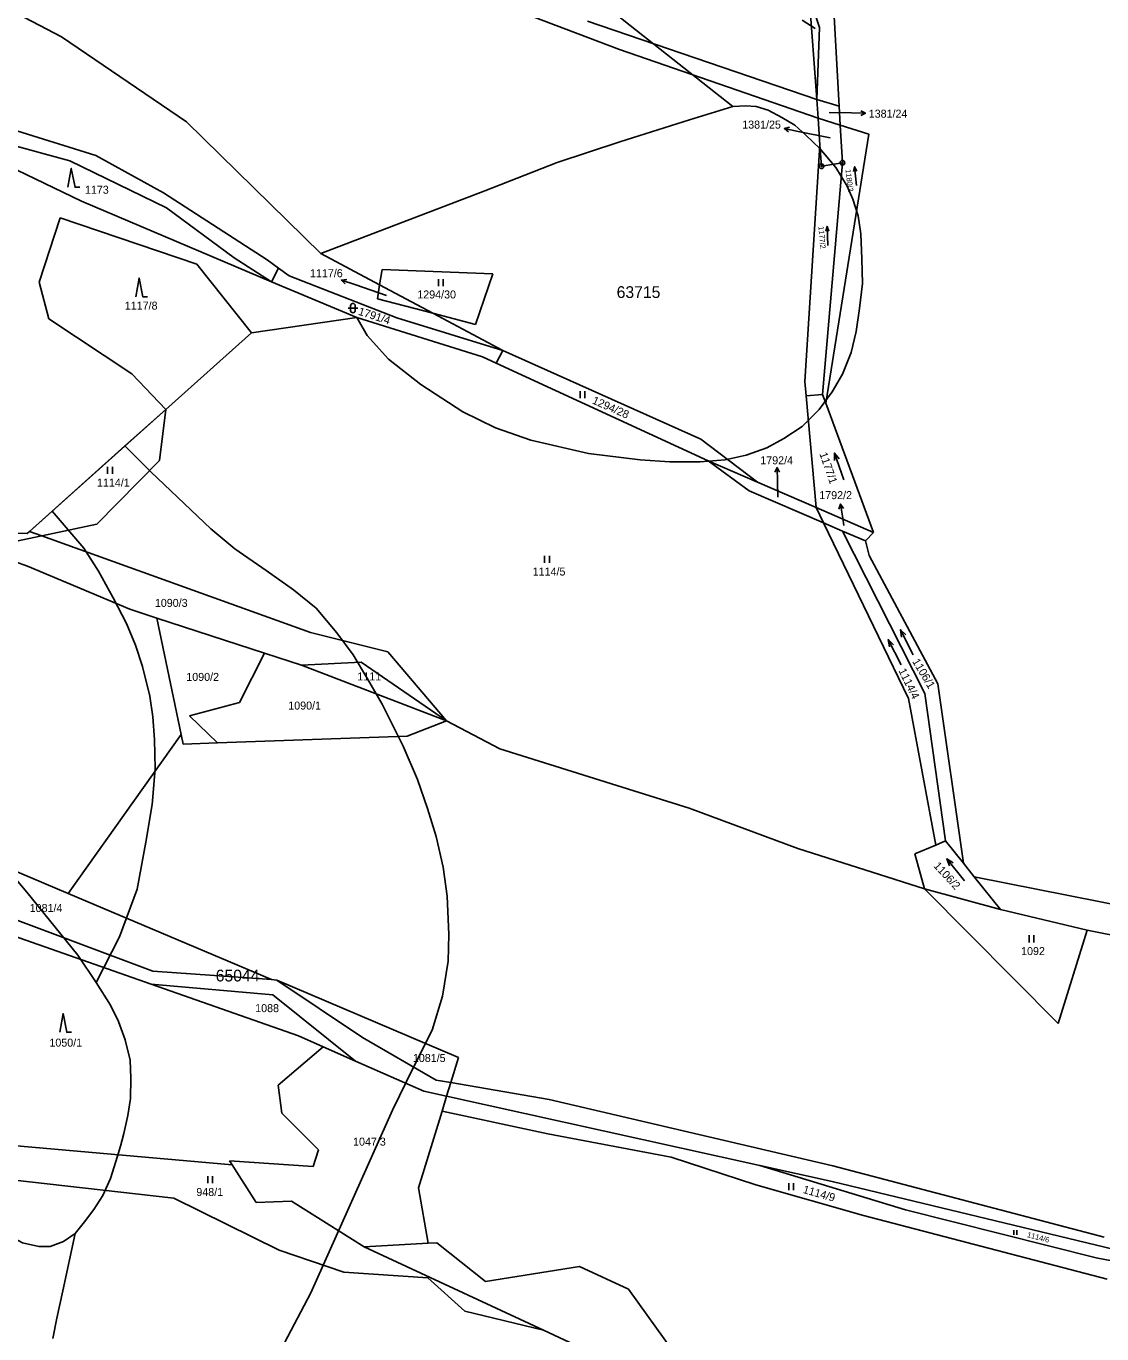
# Model space of a CAD drawing. Extents: x -546762 to -540209, y -1046851 to -1035694.
# Drawn here: x -542898.1 to -542669.5, y -1042102.3 to -1041824.4 of the extents above; entities that cross this region are included whole.
import ezdxf

# ---------------------------------------------------------------- set-up
doc = ezdxf.new("R2010")
doc.units = 0
for name, color, linetype in [('Vrstva 1', 7, 'Continuous'), ('Vrstva 16', 7, 'Continuous'), ('Vrstva 18', 7, 'Continuous'), ('Vrstva 24', 7, 'Continuous'), ('Vrstva 25', 7, 'Continuous'), ('Vrstva 52', 7, 'Continuous'), ('Vrstva 53', 7, 'Continuous'), ('Vrstva 6', 7, 'Continuous')]:
    doc.layers.add(name, color=color, linetype=linetype)

msp = doc.modelspace()

# ---------------------------------------------------------------- linework, layer by layer
at = {"layer": 'Vrstva 1'}
for points in [[(-542725.34, -1041841.37), (-542729.53, -1041766.42)], [(-542890.59, -1041826.68), (-542915.74, -1041813.52)], [(-542731.7, -1041817.94), (-542730.13, -1041840.02)], [(-542864.07, -1041844.72), (-542890.59, -1041826.68)], [(-542730.13, -1041840.02), (-542729.85, -1041843.93)], [(-542725.11, -1041845.42), (-542725.34, -1041841.37)], [(-542864.07, -1041844.72), (-542835.51, -1041872.74)], [(-542729.85, -1041843.93), (-542729.44, -1041849.68)], [(-542724.66, -1041853.43), (-542725.11, -1041845.42)], [(-542725.11, -1041845.42), (-542719.05, -1041847.33)], [(-542719.05, -1041847.33), (-542728.2, -1041904.48)], [(-542732.65, -1041899.94), (-542729.44, -1041849.68)], [(-542729.44, -1041849.68), (-542729.12, -1041854.18)], [(-542724.66, -1041853.43), (-542729.12, -1041854.18)], [(-542728.88, -1041902.64), (-542724.66, -1041853.43)], [(-542835.51, -1041872.74), (-542823.01, -1041879.39)], [(-542846.01, -1041878.74), (-542844.52, -1041875.81)], [(-542842.26, -1041877.45), (-542844.52, -1041875.81)], [(-542827.82, -1041886.32), (-542846.01, -1041878.74)], [(-542819.37, -1041886.37), (-542842.26, -1041877.45)], [(-542823.01, -1041879.39), (-542811.71, -1041885.41)], [(-542850.26, -1041889.57), (-542827.82, -1041886.32)], [(-542801.14, -1041894.69), (-542827.82, -1041886.32)], [(-542796.84, -1041893.32), (-542819.37, -1041886.37)], [(-542811.71, -1041885.41), (-542796.84, -1041893.32)], [(-542850.26, -1041889.57), (-542868.46, -1041905.85)], [(-542798.24, -1041896.02), (-542801.14, -1041894.69)], [(-542796.84, -1041893.32), (-542798.24, -1041896.02)], [(-542753.17, -1041916.74), (-542798.24, -1041896.02)], [(-542732.65, -1041899.94), (-542732.37, -1041902.97)], [(-542728.88, -1041902.64), (-542732.37, -1041902.97)], [(-542732.37, -1041902.97), (-542730.22, -1041926.71)], [(-542728.88, -1041902.64), (-542728.2, -1041904.48)], [(-542868.46, -1041905.85), (-542897.4, -1041931.75)], [(-542728.2, -1041904.48), (-542718.06, -1041932)], [(-542753.17, -1041916.74), (-542744.49, -1041923.12)], [(-542742.69, -1041921.29), (-542753.17, -1041916.74)], [(-542728.66, -1041929.94), (-542744.49, -1041923.12)], [(-542730.22, -1041926.71), (-542742.69, -1041921.29)], [(-542718.06, -1041932), (-542730.22, -1041926.71)], [(-542730.22, -1041926.71), (-542728.66, -1041929.94)], [(-542897.4, -1041931.75), (-542897.92, -1041932.21)], [(-542897.4, -1041931.75), (-542894.78, -1041932.69)], [(-542724.62, -1041931.68), (-542728.66, -1041929.94)], [(-542728.66, -1041929.94), (-542710.6, -1041967.24)], [(-542719.77, -1041933.77), (-542724.62, -1041931.68)], [(-542707.17, -1041966.21), (-542724.62, -1041931.68)], [(-542917.88, -1041932.03), (-542897.92, -1041932.21)], [(-542901.85, -1041934.2), (-542894.78, -1041932.69)], [(-542894.78, -1041932.69), (-542837.67, -1041953.24)], [(-542718.06, -1041932), (-542719.77, -1041933.77)], [(-542718.96, -1041936.88), (-542719.77, -1041933.77)], [(-542903.36, -1041937.17), (-542897.84, -1041939.12)], [(-542704.4, -1041964.12), (-542718.96, -1041936.88)], [(-542897.84, -1041939.12), (-542876.11, -1041948.28)], [(-542876.11, -1041948.28), (-542870.32, -1041950.17)], [(-542865.17, -1041974.9), (-542870.32, -1041950.17)], [(-542837.67, -1041953.24), (-542821.24, -1041957.37)], [(-542821.24, -1041957.37), (-542808.77, -1041971.97)], [(-542704.4, -1041964.12), (-542698.96, -1042002.26)], [(-542710.6, -1041967.24), (-542704.8, -1041998.39)], [(-542707.17, -1041966.21), (-542702.74, -1041997.53)], [(-542817.19, -1041975.24), (-542808.77, -1041971.97)], [(-542889.22, -1042008.66), (-542865.17, -1041974.9)], [(-542864.74, -1041976.97), (-542865.17, -1041974.9)], [(-542817.19, -1041975.24), (-542857.45, -1041976.7)], [(-542963.99, -1041976.96), (-542889.22, -1042008.66)], [(-542857.45, -1041976.7), (-542864.74, -1041976.97)], [(-542704.8, -1041998.39), (-542709.29, -1042000.27)], [(-542702.74, -1041997.53), (-542704.8, -1041998.39)], [(-542698.96, -1042002.26), (-542702.74, -1041997.53)], [(-542709.29, -1042000.27), (-542707.2, -1042007.73)], [(-542696.63, -1042005.17), (-542698.96, -1042002.26)], [(-542691.06, -1042012.12), (-542696.63, -1042005.17)], [(-542542.76, -1042035.58), (-542696.63, -1042005.17)], [(-542889.22, -1042008.66), (-542845.96, -1042027)], [(-542707.2, -1042007.73), (-542691.06, -1042012.12)], [(-542906.21, -1042012.07), (-542871.23, -1042025.23)], [(-542691.06, -1042012.12), (-542672.63, -1042016.45)], [(-542904.95, -1042016.26), (-542871.57, -1042027.95)], [(-542540.87, -1042042.64), (-542672.63, -1042016.45)], [(-542871.23, -1042025.23), (-542845.96, -1042027)], [(-542845.69, -1042030.19), (-542871.57, -1042027.95)], [(-542871.57, -1042027.95), (-542840.28, -1042038.92)], [(-542845.96, -1042027), (-542844.85, -1042027.08)], [(-542826.62, -1042039.3), (-542844.85, -1042027.08)], [(-542844.85, -1042027.08), (-542806.28, -1042043.54)], [(-542845.69, -1042030.19), (-542828.11, -1042044.29)], [(-542840.28, -1042038.92), (-542835, -1042041.25)], [(-542826.62, -1042039.3), (-542810.96, -1042048.33)], [(-542844.57, -1042049.45), (-542835, -1042041.25)], [(-542835, -1042041.25), (-542828.11, -1042044.29)], [(-542828.11, -1042044.29), (-542813.61, -1042050.7)], [(-542806.28, -1042043.54), (-542807.9, -1042048.86)], [(-542810.96, -1042048.33), (-542807.9, -1042048.86)], [(-542844.57, -1042049.45), (-542843.76, -1042055.34)], [(-542813.61, -1042050.7), (-542808.78, -1042051.77)], [(-542807.9, -1042048.86), (-542808.78, -1042051.77)], [(-542808.78, -1042051.77), (-542809.75, -1042054.97)], [(-542843.76, -1042055.34), (-542836.02, -1042063.18)], [(-542809.75, -1042054.97), (-542814.72, -1042071.26)], [(-542913.08, -1042061.18), (-542854.36, -1042066.32)], [(-542836.02, -1042063.18), (-542837.13, -1042066.71)], [(-542837.13, -1042066.71), (-542854.88, -1042065.51)], [(-542854.36, -1042066.32), (-542854.88, -1042065.51)], [(-542849.21, -1042074.34), (-542854.36, -1042066.32)], [(-542814.72, -1042071.26), (-542812.67, -1042082.99)], [(-542849.21, -1042074.34), (-542841.74, -1042074.08)], [(-542826.32, -1042083.76), (-542841.74, -1042074.08)], [(-542826.32, -1042083.76), (-542812.67, -1042082.99)], [(-542788.15, -1042101.49), (-542826.32, -1042083.76)], [(-542810.84, -1042082.89), (-542812.67, -1042082.99)], [(-542800.52, -1042091.14), (-542810.84, -1042082.89)], [(-542800.52, -1042091.14), (-542780.51, -1042087.93)], [(-542770.14, -1042092.76), (-542780.51, -1042087.93)], [(-542760.57, -1042106.1), (-542770.14, -1042092.76)], [(-542773.92, -1042108.1), (-542788.15, -1042101.49)]]:
    msp.add_lwpolyline(points, dxfattribs=at)
at = {"layer": 'Vrstva 16'}
for p, q in [((-542722.76, -1041842.85), (-542719.76, -1041842.92)), ((-542734.04, -1041846.76), (-542736.98, -1041846.17)), ((-542828.28, -1041879.33), (-542831.12, -1041878.36)), ((-542738.48, -1041921.18), (-542738.53, -1041918.18)), ((-542724.6, -1041928.91), (-542725.04, -1041925.94))]:
    msp.add_line(p, q, dxfattribs=at)
for points in [[(-542730.48, -1041824.91), (-542733.19, -1041823.16)], [(-542727.47, -1041842.74), (-542722.76, -1041842.85)], [(-542720.75, -1041842.4), (-542719.76, -1041842.92), (-542720.77, -1041843.4)], [(-542736.1, -1041846.86), (-542736.98, -1041846.17), (-542735.9, -1041845.88)], [(-542727.29, -1041848.1), (-542734.04, -1041846.76)], [(-542830.33, -1041879.16), (-542831.12, -1041878.36), (-542830.01, -1041878.21)], [(-542821.56, -1041881.61), (-542828.28, -1041879.33)], [(-542739.01, -1041919.19), (-542738.53, -1041918.18), (-542738.01, -1041919.17)], [(-542738.42, -1041924.48), (-542738.48, -1041921.18)], [(-542725.39, -1041927.01), (-542725.04, -1041925.94), (-542724.4, -1041926.86)], [(-542724.36, -1041930.48), (-542724.6, -1041928.91)]]:
    msp.add_lwpolyline(points, dxfattribs=at)
at = {"layer": 'Vrstva 24'}
for centre, radius in [((-542729.12, -1041854.18), 0.5), ((-542729.12, -1041854.18), 0.1), ((-542724.66, -1041853.43), 0.5), ((-542724.66, -1041853.43), 0.1)]:
    msp.add_circle(centre, radius, dxfattribs=at)
at = {"layer": 'Vrstva 25'}
for p, q in [((-542810.51, -1041879.68), (-542810.51, -1041878.18)), ((-542809.51, -1041879.68), (-542809.51, -1041878.18)), ((-542829.67, -1041884.31), (-542827.67, -1041884.31)), ((-542829.17, -1041884.81), (-542829.17, -1041883.81)), ((-542828.17, -1041883.81), (-542828.17, -1041884.81)), ((-542780.4, -1041903.47), (-542780.4, -1041901.97)), ((-542779.4, -1041903.47), (-542779.4, -1041901.97)), ((-542880.8, -1041919.54), (-542880.8, -1041918.04)), ((-542879.8, -1041919.54), (-542879.8, -1041918.04)), ((-542787.94, -1041938.43), (-542787.94, -1041936.93)), ((-542786.94, -1041938.43), (-542786.94, -1041936.93)), ((-542684.95, -1042019.07), (-542684.95, -1042017.57)), ((-542683.95, -1042019.07), (-542683.95, -1042017.57)), ((-542859.54, -1042070.27), (-542859.54, -1042068.77)), ((-542858.54, -1042070.27), (-542858.54, -1042068.77)), ((-542736.06, -1042071.75), (-542736.06, -1042070.25)), ((-542735.06, -1042071.75), (-542735.06, -1042070.25)), ((-542688.23, -1042081.21), (-542688.23, -1042080.21)), ((-542687.57, -1042081.21), (-542687.57, -1042080.21))]:
    msp.add_line(p, q, dxfattribs=at)
for points in [[(-542889.24, -1041858.64), (-542888.54, -1041854.64), (-542887.74, -1041858.64), (-542886.74, -1041858.64)], [(-542721.68, -1041858.26), (-542722.06, -1041854.26), (-542722.3, -1041855.29)], [(-542722.06, -1041854.26), (-542721.63, -1041855.23)], [(-542727.75, -1041870.99), (-542727.93, -1041866.97), (-542728.22, -1041867.99)], [(-542727.93, -1041866.97), (-542727.55, -1041867.96)], [(-542874.82, -1041881.93), (-542874.12, -1041877.93), (-542873.32, -1041881.93), (-542872.32, -1041881.93)], [(-542724.33, -1041920.77), (-542726.35, -1041915.13), (-542726.32, -1041916.71)], [(-542726.35, -1041915.13), (-542725.37, -1041916.37)], [(-542709.61, -1041957.98), (-542712.33, -1041952.64), (-542712.1, -1041954.2)], [(-542712.33, -1041952.64), (-542711.21, -1041953.75)], [(-542712.2, -1041960.09), (-542714.92, -1041954.75), (-542714.69, -1041956.31)], [(-542714.92, -1041954.75), (-542713.8, -1041955.86)], [(-542698.74, -1042006.02), (-542702.44, -1042001.3), (-542701.91, -1042002.79)], [(-542702.44, -1042001.3), (-542701.12, -1042002.17)], [(-542890.98, -1042038.19), (-542890.28, -1042034.19), (-542889.48, -1042038.19), (-542888.48, -1042038.19)]]:
    msp.add_lwpolyline(points, dxfattribs=at)
for centre, start, end in [((-542828.67, -1041883.81), 0, 180), ((-542828.67, -1041884.81), 180, 0)]:
    msp.add_arc(centre, 0.5, start, end, dxfattribs=at)
at = {"layer": 'Vrstva 52'}
for points in [[(-542937.64, -1041703.03), (-542931.47, -1041704.73), (-542925.41, -1041707.52), (-542915.36, -1041713.33), (-542889.93, -1041731.63), (-542832.28, -1041774.53), (-542769.75, -1041824.26), (-542747.92, -1041841.44)], [(-542931.74, -1041789.24), (-542923.34, -1041804.16), (-542915.74, -1041813.52), (-542890.59, -1041826.68), (-542864.07, -1041844.72), (-542835.51, -1041872.74)], [(-543225.96, -1041792.46), (-543222.64, -1041795.92), (-543215.38, -1041803.54), (-543208.99, -1041809.13), (-543200.39, -1041816.16), (-543189.37, -1041824.04), (-543175.69, -1041832.52), (-543154.37, -1041842.09), (-543111.98, -1041858.81), (-543067, -1041879.05), (-543042.63, -1041892.2), (-543014.86, -1041908.52), (-542980.74, -1041930.37), (-542941.96, -1041958.78), (-542932.46, -1041968.21), (-542925.68, -1041975.6), (-542915.02, -1041988.2), (-542897.95, -1042008.44), (-542887.17, -1042021.77), (-542883.23, -1042027.58)], [(-542892.58, -1041927.43), (-542897.4, -1041931.75), (-542897.92, -1041932.21), (-542917.88, -1041932.03), (-542924.46, -1041929.7), (-542937.02, -1041934.3), (-542944.16, -1041922.82), (-542943.26, -1041921.13), (-542953.41, -1041916.36), (-542971.62, -1041908.82), (-543010.51, -1041897.67), (-543000.11, -1041855.78), (-542994.96, -1041835.03), (-542993.42, -1041824.58), (-543007.9, -1041817.94), (-543006.46, -1041815.57), (-543004.34, -1041812.07), (-543002.64, -1041810.52), (-543017.84, -1041803.31), (-543003.56, -1041791.24)], [(-542835.51, -1041872.74), (-542800.67, -1041859.42), (-542785.29, -1041853.37), (-542771.96, -1041849), (-542757.19, -1041844.28), (-542747.92, -1041841.44)], [(-542743.02, -1041841.46), (-542740.46, -1041842.22), (-542737.55, -1041843.81), (-542734.79, -1041845.47), (-542732.43, -1041847.55), (-542729.46, -1041850.39), (-542726.07, -1041854.41), (-542723.64, -1041858.42), (-542722.47, -1041861.19), (-542721.29, -1041864.72), (-542720.75, -1041868.53), (-542720.51, -1041873.87), (-542720.39, -1041879.08), (-542721, -1041884.41), (-542721.72, -1041889.26), (-542722.81, -1041893.74), (-542724.63, -1041898.34), (-542726.81, -1041902.1), (-542729.59, -1041905.86), (-542733.23, -1041909.49), (-542737.1, -1041912.04), (-542740.74, -1041913.97), (-542745.1, -1041915.55), (-542749.58, -1041916.52), (-542754.91, -1041917), (-542761.32, -1041917), (-542767.62, -1041916.52), (-542778.64, -1041915.19), (-542790.87, -1041912.4), (-542798.38, -1041909.73), (-542805.29, -1041906.34), (-542814.25, -1041900.52), (-542821.15, -1041895.19), (-542825.63, -1041890.1), (-542827.82, -1041886.32)], [(-542747.92, -1041841.44), (-542745.17, -1041841.32), (-542743.02, -1041841.46)], [(-542827.82, -1041886.32), (-542801.14, -1041894.69), (-542798.24, -1041896.02), (-542796.84, -1041893.32), (-542811.71, -1041885.41), (-542823.01, -1041879.39), (-542835.51, -1041872.74)], [(-542827.82, -1041886.32), (-542850.26, -1041889.57), (-542868.46, -1041905.85), (-542877.12, -1041913.6)], [(-542892.58, -1041927.43), (-542877.12, -1041913.6)], [(-542877.12, -1041913.6), (-542871.61, -1041919.11)], [(-542871.61, -1041919.11), (-542858.89, -1041931.23), (-542853.81, -1041935.47), (-542847.15, -1041940.08), (-542841.33, -1041944.2), (-542836.49, -1041948.07), (-542832.13, -1041953.28), (-542828.62, -1041958.01), (-542825.59, -1041963.1), (-542822.44, -1041968.43), (-542818.01, -1041977.42), (-542814.99, -1041984.45), (-542812.81, -1041990.63), (-542810.99, -1041996.57), (-542809.54, -1042003.11), (-542808.69, -1042009.29), (-542808.33, -1042017.41), (-542808.45, -1042023.1), (-542809.66, -1042030.49), (-542811.84, -1042037.76), (-542815.83, -1042045.62), (-542820.28, -1042054.74), (-542837.66, -1042093.54), (-542843.2, -1042104.17)], [(-542883.23, -1042027.58), (-542878.31, -1042017.92), (-542874.5, -1042007.74), (-542872.68, -1041997.81), (-542871.35, -1041989.81), (-542870.74, -1041982.18), (-542870.86, -1041976), (-542871.23, -1041971.15), (-542871.85, -1041966.73), (-542873.43, -1041960.43), (-542874.88, -1041955.95), (-542876.82, -1041951.35), (-542879.6, -1041945.89), (-542882.75, -1041940.2), (-542885.9, -1041935.35), (-542892.58, -1041927.43)], [(-542887.69, -1042080.92), (-542885.69, -1042078.42), (-542883.75, -1042075.86), (-542881.81, -1042072.85), (-542880.22, -1042069.25), (-542879.04, -1042065.65), (-542878.07, -1042062.39), (-542877.38, -1042059.69), (-542876.48, -1042055.89), (-542875.93, -1042052.22), (-542875.86, -1042047.92), (-542876, -1042044.12), (-542877.11, -1042039.75), (-542878.49, -1042035.88), (-542880.2, -1042032.43), (-542883.23, -1042027.58)], [(-542887.69, -1042080.92), (-542890.19, -1042082.65), (-542893.02, -1042083.69), (-542895.45, -1042083.69), (-542898.91, -1042082.92), (-542902.02, -1042081.19), (-542904.44, -1042078.84), (-542906.59, -1042076.28), (-542908.94, -1042072.88)], [(-542892.43, -1042103.26), (-542891.6, -1042098.89), (-542890.36, -1042093.15), (-542887.69, -1042080.92)]]:
    msp.add_lwpolyline(points, dxfattribs=at)
at = {"layer": 'Vrstva 6'}
for points in [[(-542731.7, -1041817.94), (-542729.51, -1041824.7)], [(-542799.54, -1041818.96), (-542772.02, -1041829.34)], [(-542730.13, -1041840.02), (-542778.8, -1041823.34)], [(-542729.51, -1041824.7), (-542730.13, -1041840.02)], [(-542729.85, -1041843.93), (-542772.02, -1041829.34)], [(-542725.34, -1041841.37), (-542730.13, -1041840.02)], [(-542919.81, -1041845.48), (-542886.35, -1041861.59)], [(-542725.11, -1041845.42), (-542729.85, -1041843.93)], [(-542900.1, -1041846.67), (-542883.34, -1041851.91)], [(-542888.84, -1041852.99), (-542901.83, -1041849.46)], [(-542868.28, -1041863), (-542888.84, -1041852.99)], [(-542883.34, -1041851.91), (-542868.92, -1041859.79)], [(-542886.35, -1041861.59), (-542846.01, -1041878.74)], [(-542868.92, -1041859.79), (-542846.9, -1041874.08)], [(-542895.33, -1041878.79), (-542890.9, -1041865.12)], [(-542890.9, -1041865.12), (-542861.84, -1041875.01)], [(-542853.95, -1041873.61), (-542868.28, -1041863)], [(-542861.84, -1041875.01), (-542850.26, -1041889.57)], [(-542846.01, -1041878.74), (-542853.95, -1041873.61)], [(-542846.9, -1041874.08), (-542844.52, -1041875.81)], [(-542822.49, -1041876.1), (-542823.01, -1041879.39)], [(-542798.93, -1041877.01), (-542822.49, -1041876.1)], [(-542893.32, -1041886.58), (-542895.33, -1041878.79)], [(-542802.62, -1041887.78), (-542798.93, -1041877.01)], [(-542823.01, -1041879.39), (-542823.48, -1041882.34)], [(-542823.48, -1041882.34), (-542811.71, -1041885.41)], [(-542875.67, -1041898.31), (-542893.32, -1041886.58)], [(-542811.71, -1041885.41), (-542802.62, -1041887.78)], [(-542754.78, -1041912.17), (-542796.84, -1041893.32)], [(-542868.46, -1041905.85), (-542875.67, -1041898.31)], [(-542869.81, -1041916.7), (-542868.46, -1041905.85)], [(-542754.78, -1041912.17), (-542742.69, -1041921.29)], [(-542883.08, -1041930.19), (-542869.81, -1041916.7)], [(-542883.08, -1041930.19), (-542894.78, -1041932.69)], [(-542847.47, -1041957.63), (-542870.32, -1041950.17)], [(-542852.75, -1041968.12), (-542847.47, -1041957.63)], [(-542839.62, -1041960.19), (-542847.47, -1041957.63)], [(-542826.95, -1041959.55), (-542839.62, -1041960.19)], [(-542826.95, -1041959.55), (-542808.77, -1041971.97)], [(-542839.62, -1041960.19), (-542808.77, -1041971.97)], [(-542863.41, -1041970.91), (-542852.75, -1041968.12)], [(-542857.45, -1041976.7), (-542863.41, -1041970.91)], [(-542808.77, -1041971.97), (-542797.48, -1041977.94)], [(-542797.48, -1041977.94), (-542757.26, -1041990.55)], [(-542757.26, -1041990.55), (-542734.15, -1041999.11)], [(-542734.15, -1041999.11), (-542707.2, -1042007.73)], [(-542707.2, -1042007.73), (-542678.81, -1042036.29)], [(-542678.81, -1042036.29), (-542672.63, -1042016.45)], [(-542807.9, -1042048.86), (-542787.01, -1042052.48)], [(-542808.78, -1042051.77), (-542742.21, -1042066.52)], [(-542787.01, -1042052.48), (-542726.67, -1042066.54)], [(-542809.75, -1042054.97), (-542787.29, -1042059.78)], [(-542787.29, -1042059.78), (-542761.06, -1042064.69)], [(-542761.06, -1042064.69), (-542743.05, -1042070.61)], [(-542742.21, -1042066.52), (-542726.83, -1042069.92)], [(-542742.21, -1042066.52), (-542711.29, -1042075.87)], [(-542726.67, -1042066.54), (-542669.02, -1042081.72)], [(-542905, -1042069.08), (-542866.72, -1042073.43)], [(-542743.05, -1042070.61), (-542720.2, -1042077.1)], [(-542726.83, -1042069.92), (-542665.04, -1042084.73)], [(-542866.72, -1042073.43), (-542844.35, -1042084.49)], [(-542711.29, -1042075.87), (-542670.76, -1042086.09)], [(-542720.2, -1042077.1), (-542668.39, -1042090.66)], [(-542844.35, -1042084.49), (-542830.61, -1042089.16)], [(-542655.91, -1042088.94), (-542670.76, -1042086.09)], [(-542830.61, -1042089.16), (-542812.78, -1042090.33)], [(-542812.78, -1042090.33), (-542804.9, -1042097.45)], [(-542804.9, -1042097.45), (-542788.15, -1042101.49)]]:
    msp.add_lwpolyline(points, dxfattribs=at)

# ---------------------------------------------------------------- texts
at = {"layer": 'Vrstva 16'}
for s, p in [('1381/24', (-542719.07, -1041843.85)), ('1381/25', (-542745.95, -1041846.17)), ('1117/6', (-542837.8, -1041877.75)), ('1792/4', (-542742.11, -1041917.5)), ('1792/2', (-542729.58, -1041924.9))]:
    msp.add_text(s, height=1.7, dxfattribs=at).set_placement(p)
at = {"layer": 'Vrstva 18'}
for s, height, p in [('1381/23', 0.1, (-542730.71, -1041824.91)), ('1381/24', 0.1, (-542727.7, -1041842.74)), ('1381/25', 0.1, (-542727.52, -1041848.1)), ('1173', 1.7, (-542885.63, -1041860.01)), ('1117/6', 0.1, (-542821.74, -1041881.61)), ('1294/30', 1.7, (-542815, -1041882.26)), ('1117/8', 1.7, (-542877.16, -1041884.63)), ('1114/1', 1.7, (-542883.07, -1041922.24)), ('1792/4', 0.1, (-542738.63, -1041924.48)), ('1792/2', 0.1, (-542724.57, -1041930.48)), ('1114/5', 1.7, (-542790.48, -1041941.13)), ('1090/3', 1.7, (-542870.77, -1041947.8)), ('1090/2', 1.7, (-542864.09, -1041963.52)), ('1111', 1.7, (-542827.75, -1041963.42)), ('1090/1', 1.7, (-542842.42, -1041969.61)), ('1081/4', 1.7, (-542897.37, -1042012.62)), ('1092', 1.7, (-542686.69, -1042021.77)), ('1088', 1.7, (-542849.45, -1042033.9)), ('1050/1', 1.7, (-542893.18, -1042041.23)), ('1081/5', 1.7, (-542815.94, -1042044.49)), ('1047/3', 1.7, (-542828.65, -1042062.27)), ('948/1', 1.7, (-542861.96, -1042072.97))]:
    msp.add_text(s, height=height, dxfattribs=at).set_placement(p)
for s, height, rotation, p in [('1180/2', 1.14, 276.9844, (-542724.02, -1041854.87)), ('1177/2', 1.14, 274.9524, (-542729.77, -1041866.94)), ('1791/4', 1.7, 342.1787, (-542827.67, -1041885.69)), ('1294/28', 1.7, 336.1144, (-542777.99, -1041904.52)), ('1177/1', 1.7, 289.2263, (-542729.57, -1041915.26)), ('1106/1', 1.7, 300.8418, (-542709.88, -1041959.38)), ('1114/4', 1.7, 296.0504, (-542712.79, -1041961.34)), ('1106/2', 1.7, 312.6734, (-542705.4, -1042002.91)), ('1114/9', 1.7, 344.0554, (-542733.18, -1042072.29)), ('1114/6', 1.14, 345.2427, (-542685.51, -1042081.68))]:
    msp.add_text(s, height=height, rotation=rotation, dxfattribs=at).set_placement(p)
at = {"layer": 'Vrstva 53'}
for s, p in [('63715', (-542772.64, -1041882.16)), ('65044', (-542857.84, -1042027.38))]:
    msp.add_text(s, height=2.5, dxfattribs=at).set_placement(p)

doc.saveas('drawing.dxf')
